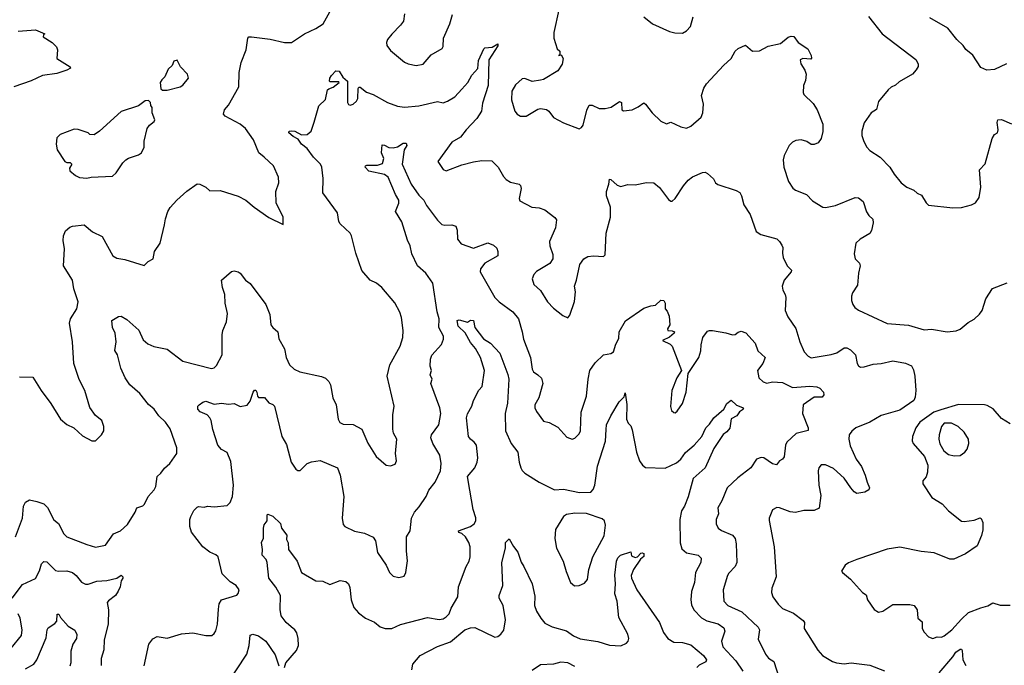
# Model space of a CAD drawing. Extents: x 2133461 to 2293071, y 753526 to 916327.
# Tile 292 of 459: x 2210465 to 2217344, y 882107 to 886614. Entities that reach past the tile are written whole.
import ezdxf

# ---------------------------------------------------------------- set-up
doc = ezdxf.new("R2010")
doc.units = 0

msp = doc.modelspace()

# ---------------------------------------------------------------- linework, layer by layer
at = {"layer": '0CON10XD'}
for points in [[(2210465, 884121.2), (2210557.5, 884117.5), (2210616, 884025), (2210684, 883935), (2210751.2, 883825), (2210795, 883788.8), (2210844.1, 883764.1), (2210905, 883708.8), (2210970, 883675), (2210996.1, 883673.9), (2211037.5, 883715), (2211053.3, 883745), (2211053.3, 883775), (2211040, 883815), (2210995, 883850), (2210955, 883907.5), (2210921.2, 884025), (2210881.3, 884101.3), (2210844, 884215), (2210834, 884365), (2210814.5, 884495.5), (2210821.1, 884525), (2210863.8, 884595), (2210873.5, 884645), (2210843.8, 884735), (2210833.6, 884795), (2210770.7, 884895), (2210777.5, 885015), (2210768.3, 885071.7), (2210771.1, 885105), (2210785, 885141.2), (2210815, 885166), (2210835, 885173.8), (2210915, 885181.2), (2210975, 885132.9), (2211040.8, 885100.8), (2211116, 884965), (2211145, 884949.4), (2211200.3, 884939.7), (2211335, 884897.5), (2211363.9, 884926.1), (2211397.5, 884945), (2211407.5, 884995), (2211446.4, 885053.6), (2211478.3, 885181.7), (2211483.3, 885225), (2211500, 885275), (2211516.4, 885303.6), (2211562.5, 885355), (2211632.3, 885417.7), (2211705, 885468.8), (2211725, 885466.2), (2211765, 885446.2), (2211795, 885420), (2211865, 885421.9), (2211992.7, 885382.7), (2212045, 885353.3), (2212102.5, 885305), (2212205, 885233.8), (2212306.7, 885183.3), (2212306.2, 885235), (2212256.2, 885335), (2212254, 885415), (2212276, 885475), (2212274, 885515), (2212238.8, 885595), (2212174.4, 885654.4), (2212135.6, 885685.6), (2212099.2, 885775), (2212042.5, 885855), (2212006, 885885), (2211901.7, 885941.7), (2211890, 885955), (2211897.5, 885985), (2211923.6, 886016.4), (2211997.5, 886145), (2211998.8, 886245), (2212013.8, 886315), (2212048, 886405), (2212058.8, 886485), (2212066, 886494), (2212085, 886495.7), (2212215, 886478.6), (2212315, 886454), (2212363.9, 886456.1), (2212454.3, 886515.7), (2212535, 886553.8), (2212585, 886586.2), (2212645, 886689.4)], [(2213153.3, 886655), (2213146.7, 886605), (2213126.7, 886575), (2213065.8, 886514.2), (2213036.2, 886475), (2213028.8, 886455), (2213031.2, 886435), (2213055, 886398.8), (2213155, 886316.7), (2213180, 886305), (2213235, 886294.3), (2213285.5, 886304.5), (2213340.5, 886369.5), (2213416.4, 886413.6), (2213423, 886427), (2213425.8, 886485), (2213470, 886585), (2213489.5, 886650.5)], [(2214232.5, 886682.5), (2214198, 886525), (2214196.7, 886485), (2214221.2, 886411.2), (2214240, 886395), (2214240, 886370), (2214230, 886365), (2214248.3, 886368.3), (2214262.5, 886342.5), (2214255.9, 886304.1), (2214225, 886256.7), (2214125, 886197.5), (2214105, 886192.5), (2214045, 886183.8), (2213995, 886203.3), (2213975, 886202.5), (2213929.7, 886160.3), (2213904, 886115), (2213902.5, 886055), (2213924.5, 885974.5), (2213941.2, 885955), (2213965, 885941.2), (2214005, 885940), (2214085, 885988.8), (2214105, 885993.3), (2214145, 885987.5), (2214162.5, 885975), (2214195, 885932.5), (2214265, 885893.3), (2214375, 885852.5), (2214389.5, 885860.5), (2214401.7, 885878.3), (2214427.5, 885982.5), (2214445, 886016.7), (2214465, 886018), (2214513.4, 885993.4), (2214555.6, 885994.4), (2214596.8, 886003.2), (2214655, 886042.5), (2214670, 886035), (2214672.5, 885985), (2214685, 885977.5), (2214745, 885983.8), (2214787.5, 886005), (2214825, 886033.3), (2214838.8, 886025), (2214883.7, 885963.7), (2214945, 885906.2), (2214985, 885886.7), (2215015, 885898), (2215045.6, 885885.6), (2215085, 885866.7), (2215125, 885856.7), (2215155, 885870), (2215227.3, 885932.7), (2215238.8, 885965), (2215243.8, 886025), (2215230, 886085), (2215244.6, 886135.4), (2215264.6, 886165.4), (2215382.5, 886295), (2215435.6, 886344.4), (2215464.2, 886395), (2215485, 886414.3), (2215536.2, 886436.2), (2215585, 886393.8), (2215635, 886396.7), (2215695, 886430), (2215781.7, 886448.3), (2215835, 886491.2), (2215855, 886500), (2215875, 886496.2), (2215905, 886454), (2215971.2, 886411.2), (2215996.2, 886365), (2215997.5, 886345), (2215991.7, 886338.3), (2215936.4, 886343.6), (2215917.5, 886335), (2215923.8, 886305), (2215951.2, 886261.2), (2215960, 886235), (2215955, 886190), (2215941.2, 886155), (2215940, 886105), (2215945, 886092.5), (2216008.8, 886028.8), (2216036, 885985), (2216077.5, 885885), (2216077, 885833), (2216064, 885785), (2216043.3, 885755), (2216015, 885742), (2215995, 885744), (2215965, 885762.9), (2215925, 885775.5), (2215888.3, 885771.7), (2215865, 885759.2), (2215841.4, 885735), (2215805.8, 885665), (2215800.6, 885635), (2215803.8, 885583.8), (2215836, 885485), (2215867.3, 885437.3), (2215885, 885424), (2215962.5, 885395), (2216005, 885350), (2216076.4, 885306.4), (2216095, 885303.8), (2216165, 885317.1), (2216303.6, 885373.6), (2216325, 885371.2), (2216359.2, 885345), (2216382.3, 885272.3), (2216397.1, 885247.1), (2216425, 885222.5), (2216428.8, 885195), (2216417.4, 885142.6), (2216405, 885121.2), (2216337.7, 885082.3), (2216306.7, 885055), (2216295, 884980)], [(2214825, 886633.3), (2214887.5, 886585), (2215005, 886531.2), (2215042.3, 886522.3), (2215095, 886521.2)], [(2215095, 886521.2), (2215125, 886536.7), (2215152.3, 886567.7), (2215171.4, 886635)], [(2216395.7, 886635.7), (2216490, 886515), (2216726.4, 886336.4), (2216742.5, 886305), (2216741.7, 886288.3), (2216727.5, 886265), (2216702.5, 886235), (2216609.5, 886180.5), (2216585, 886156.7), (2216555, 886143.3), (2216533.3, 886125), (2216465, 886042.5), (2216452, 885988), (2216413.8, 885965), (2216366, 885895), (2216350, 885835), (2216350, 885805), (2216362, 885765), (2216384, 885725), (2216405, 885701.2), (2216476.2, 885655), (2216543.8, 885585), (2216573.8, 885535), (2216623.3, 885475), (2216663.3, 885445), (2216712.5, 885425), (2216735, 885403.3), (2216765, 885390), (2216797.5, 885335), (2216815, 885320), (2216985, 885300)], [(2217360, 886305), (2217275, 886266.2), (2217221.7, 886261.7), (2217180.5, 886280.5), (2217125, 886366.7), (2217075, 886406.2), (2217058, 886435), (2217012, 886475), (2216948.8, 886555), (2216825, 886626.7)], [(2210455, 886533.3), (2210575, 886544), (2210640, 886515), (2210631.7, 886508.3), (2210630, 886495), (2210693.3, 886455), (2210723.3, 886425), (2210730, 886405), (2210725, 886342.5), (2210817.5, 886285), (2210820, 886275), (2210795, 886262), (2210725, 886238.1), (2210625, 886224.4), (2210545, 886187.1), (2210425, 886145.4)], [(2211404.5, 883894.5), (2211365, 883927.5), (2211304.1, 884004.1), (2211234.7, 884064.7), (2211201.9, 884115), (2211171.2, 884181.2), (2211149.4, 884275), (2211130, 884305), (2211140, 884365), (2211132.5, 884425), (2211114, 884465), (2211110, 884515), (2211155, 884543.3), (2211175, 884543.8), (2211215, 884521.2), (2211297, 884447), (2211329.2, 884379.2), (2211361.5, 884351.5), (2211402.8, 884332.8), (2211495, 884313.1), (2211605, 884230.6), (2211805, 884178), (2211825, 884183.8), (2211840.3, 884199.7), (2211879.2, 884275), (2211880.8, 884415), (2211884.5, 884445), (2211910.5, 884505), (2211916.6, 884563.4), (2211900.9, 884635), (2211899.4, 884695), (2211882.9, 884745), (2211876.2, 884795), (2211945, 884856.2), (2211965, 884861.4), (2211991.2, 884855), (2212005.8, 884845), (2212044.2, 884795), (2212075, 884771.4), (2212185.3, 884625.3), (2212213.5, 884555), (2212220, 884485), (2212234, 884465), (2212269.2, 884435), (2212275.6, 884385.6), (2212316.4, 884316.4), (2212328, 884255), (2212350, 884205), (2212383.4, 884173.4), (2212423.3, 884155), (2212574.2, 884124.2), (2212602.3, 884112.3), (2212625, 884088.8), (2212637.5, 884065), (2212654.2, 883975), (2212675.7, 883925.7), (2212690, 883825), (2212701.7, 883801.7), (2212725, 883790), (2212795, 883788), (2212856.1, 883756.1), (2212897.6, 883657.6), (2212955, 883563.8), (2213025, 883503.3), (2213055, 883500), (2213089.3, 883510.7), (2213098.8, 883535), (2213090.6, 883585), (2213101.4, 883685), (2213078, 883728), (2213072.2, 883755), (2213072, 883855), (2213081.4, 883915), (2213033.1, 884125), (2213052.5, 884205), (2213122.5, 884335), (2213141.4, 884395), (2213144.3, 884445), (2213132.5, 884535), (2213121.4, 884571.4), (2213086.6, 884636.6), (2212995.5, 884745.5), (2212957.5, 884775), (2212915, 884796.7), (2212855, 884863.3), (2212812.9, 884985), (2212783.8, 885105), (2212773.3, 885125), (2212705, 885190), (2212695.9, 885205.9), (2212685.7, 885265.7), (2212584.3, 885405), (2212585.8, 885505), (2212577.1, 885585), (2212568.1, 885605), (2212517.1, 885655), (2212474, 885715), (2212435, 885744.3), (2212410.5, 885780.5), (2212375, 885798.6), (2212346.7, 885825), (2212347.5, 885835), (2212365, 885838.6), (2212386.7, 885835), (2212435, 885811.4), (2212475, 885813.3), (2212502, 885835), (2212522.3, 885897.7), (2212555, 886013.3), (2212602, 886058), (2212616.4, 886123.6), (2212625, 886132.5), (2212656.1, 886143.9), (2212697.5, 886175), (2212695, 886180), (2212635, 886180), (2212630, 886185), (2212632.5, 886205), (2212644, 886225), (2212675, 886256.7), (2212696.7, 886255), (2212722.3, 886212.3), (2212756, 886185), (2212756.4, 886036.4), (2212762.3, 886022.3), (2212775, 886018), (2212795, 886023.8), (2212819.5, 886045), (2212828.6, 886065), (2212830, 886135), (2212835, 886143.3), (2212845, 886144), (2212888.8, 886108.8), (2212935, 886092.9), (2213035, 886037.1), (2213105, 886011.4), (2213155, 886002.9), (2213255, 886012.2), (2213385, 886042.9), (2213425, 886034.3), (2213453.8, 886045), (2213505, 886076.5), (2213555, 886129.1), (2213595.5, 886175), (2213624.1, 886225.9), (2213666.2, 886273.8), (2213671.7, 886328.3), (2213708.1, 886411.9), (2213715, 886418), (2213766.5, 886423.5), (2213805.8, 886445), (2213805, 886432), (2213743.5, 886335), (2213738.9, 886155), (2213698.3, 886031.7), (2213691.9, 885975), (2213660, 885925), (2213583.8, 885846.2), (2213545.8, 885795), (2213485, 885758.8), (2213387.5, 885625), (2213425, 885568.8), (2213445, 885558.6), (2213555, 885600.8), (2213635, 885622.5), (2213695, 885630.8), (2213765, 885628), (2213807.5, 885585), (2213845, 885518.8), (2213865, 885498), (2213895, 885480.8), (2213955, 885466.2), (2213965, 885457.5), (2213970, 885435), (2213956.1, 885366.1), (2213960.3, 885350.3), (2214042.5, 885305), (2214095, 885300), (2214135, 885285.8), (2214203.1, 885233.1), (2214216.2, 885216.2), (2214209.5, 885160.5), (2214167.5, 885065), (2214168.9, 885035), (2214189.2, 884975), (2214190, 884945), (2214168.3, 884911.7), (2214075, 884855.7), (2214058, 884835), (2214046, 884805), (2214057.5, 884765), (2214103.4, 884723.4), (2214153.7, 884643.7), (2214195, 884600.8), (2214259.5, 884549.5), (2214295, 884532.5), (2214308.8, 884551.2), (2214342.7, 884647.3), (2214349.2, 884715), (2214341.4, 884755), (2214356.4, 884796.4), (2214378.8, 884905), (2214406.1, 884943.9), (2214435, 884960), (2214475, 884966.7), (2214545, 884960), (2214556.9, 884973.1), (2214563.3, 885125), (2214592.1, 885235), (2214593.6, 885305), (2214565.6, 885385.6), (2214565.5, 885415), (2214581.1, 885465), (2214585, 885500), (2214595, 885498.8), (2214638.9, 885458.9), (2214665, 885450.5), (2214715, 885463.5), (2214765, 885460.8), (2214845, 885478.8), (2214895, 885476.2), (2214935, 885443.3), (2214998.3, 885358.3), (2215015, 885346.7), (2215025, 885347.5), (2215045, 885366.7), (2215102.5, 885455), (2215135.8, 885495), (2215165, 885516.7), (2215235, 885546.9), (2215255, 885550), (2215271.1, 885541.1), (2215312.1, 885502.1), (2215325.6, 885475), (2215343.6, 885463.6), (2215471.5, 885421.5), (2215497.1, 885407.1), (2215509.2, 885385), (2215525, 885322.5), (2215570, 885255), (2215611.2, 885135), (2215644.5, 885114.5), (2215755, 885083.8), (2215775, 885066.7), (2215791.2, 885041.2), (2215797.5, 885025), (2215794.6, 884985.4), (2215800, 884955), (2215826.9, 884896.9), (2215858, 884865), (2215856, 884855), (2215805.8, 884795), (2215792.5, 884755), (2215796, 884725), (2215814.2, 884695), (2215818.6, 884675), (2215813.3, 884585), (2215830.9, 884540.9), (2215887.6, 884457.6), (2215916.1, 884366.1), (2215945.9, 884295.9), (2215973.3, 884265), (2215995, 884252.5), (2216135.8, 884275.8), (2216175, 884289.2), (2216225, 884322.9), (2216245, 884324.4), (2216269.4, 884309.4), (2216304, 884275), (2216315.8, 884215), (2216325, 884198.8), (2216339.5, 884189.5), (2216365, 884190.6), (2216428.3, 884208.3), (2216485, 884213.3), (2216565, 884233.1), (2216655, 884216.2), (2216695, 884197.5), (2216710.1, 884170.1), (2216720.2, 884125), (2216726.8, 884025), (2216721.3, 883978.7), (2216711.9, 883955), (2216615, 883888.5), (2216485, 883850), (2216405, 883804.6), (2216306.2, 883765), (2216278.9, 883741.1), (2216260.8, 883715), (2216257.5, 883685), (2216268.3, 883638.3), (2216308.8, 883545), (2216346.7, 883495), (2216373.3, 883435), (2216386.7, 883385), (2216402.5, 883345), (2216398.8, 883331.2), (2216370, 883315), (2216315, 883307.5), (2216295, 883319.2), (2216272.9, 883345), (2216224.5, 883414.5), (2216150.3, 883480.3), (2216095, 883505.8), (2216065, 883506), (2216048, 883485), (2216043.1, 883465), (2216047.5, 883365), (2216062.7, 883292.7), (2216051.2, 883205), (2216015, 883188.9), (2215945, 883188.9), (2215885, 883173.8), (2215849.5, 883179.5), (2215775, 883207.5), (2215755, 883208), (2215725, 883192.5), (2215702.5, 883135), (2215702.7, 883117.3), (2215736.7, 882935), (2215750, 882725), (2215720, 882645), (2215716.9, 882615), (2215728.1, 882585), (2215764.6, 882534.6), (2215794, 882504), (2215871.3, 882471.3), (2215939.3, 882419.3), (2215947.5, 882405), (2215946.7, 882365), (2216042.4, 882212.4), (2216075, 882175.8), (2216143.6, 882133.6), (2216172.5, 882125), (2216225, 882116.9), (2216275, 882123.3), (2216405, 882108), (2216508.5, 882068.5)], [(2211462.5, 886122.5), (2211495, 886123.3), (2211587.5, 886145), (2211605, 886156.7), (2211643.8, 886205), (2211637.5, 886235), (2211590, 886285), (2211565, 886332.5), (2211542.5, 886325), (2211530, 886295), (2211501.7, 886268.3), (2211480, 886215), (2211457.5, 886195), (2211447.5, 886175), (2211451.7, 886131.7), (2211462.5, 886122.5)], [(2210935, 885508.8), (2210965, 885513.8), (2211115, 885521.2), (2211140, 885545), (2211186.7, 885615), (2211206.7, 885635), (2211225, 885648), (2211295, 885671.2), (2211315.6, 885684.4), (2211334, 885725), (2211334.2, 885765.8), (2211356.2, 885855), (2211371.7, 885878.3), (2211405, 885903.3), (2211408.8, 885915), (2211390, 885965), (2211391.7, 886001.7), (2211382.5, 886015), (2211380, 886035), (2211365, 886050), (2211343, 886047), (2211296.4, 886013.6), (2211175, 885974), (2211022.5, 885835), (2210985, 885810), (2210955, 885812.5), (2210943.6, 885823.6), (2210875, 885848.8), (2210845, 885850), (2210748.3, 885811.7), (2210725, 885790), (2210720, 885745), (2210727.5, 885705), (2210780, 885625), (2210795, 885617.5), (2210817, 885617), (2210830, 885605), (2210813, 885577), (2210815, 885560), (2210855, 885527.5), (2210883.6, 885513.6), (2210935, 885508.8)], [(2216985, 885300), (2217045, 885304), (2217115, 885321.2), (2217143.6, 885336.4), (2217167.7, 885372.3), (2217181.2, 885445), (2217171.2, 885565), (2217211.7, 885608.3), (2217260, 885785), (2217275, 885812.5), (2217297.5, 885825), (2217301.2, 885845), (2217293.8, 885896.2), (2217300, 885915), (2217325, 885916.7), (2217395, 885887.5)], [(2211335, 882102.5), (2211367.8, 882255), (2211395, 882292.9), (2211425, 882308.1), (2211495, 882297.5), (2211595, 882327.8), (2211675, 882333.3), (2211765, 882316), (2211807.5, 882315), (2211825, 882328.8), (2211835, 882347.5), (2211846.7, 882395), (2211855, 882500), (2211858.9, 882535), (2211875.6, 882564.4), (2211982.3, 882597.7), (2211991.7, 882608.3), (2211998, 882635), (2211978.8, 882665), (2211935, 882690.8), (2211879.4, 882745), (2211851.2, 882865), (2211835, 882879.2), (2211795, 882896.7), (2211744.5, 882934.5), (2211665, 883036.7), (2211654.2, 883075), (2211654.2, 883125), (2211660.8, 883145), (2211683, 883187), (2211705, 883211.2), (2211715, 883216), (2211755, 883211.2), (2211777, 883217), (2211823.6, 883213.6), (2211915, 883221.5), (2211936.9, 883243.1), (2211952.1, 883285), (2211959.6, 883365), (2211940.3, 883530.3), (2211915, 883592), (2211874.4, 883614.4), (2211848.8, 883645), (2211814.3, 883754.3), (2211804.2, 883815), (2211794, 883835), (2211775, 883855.6), (2211726.7, 883876.7), (2211710.9, 883895), (2211710, 883915), (2211720, 883925), (2211745, 883944.5), (2211765, 883950.8), (2211825, 883929.1), (2211875, 883936.9), (2211925, 883930), (2211963.9, 883933.9), (2212005, 883913.3), (2212055, 883922.5), (2212075, 883950), (2212096.7, 884015), (2212105, 884026.7), (2212115, 884027.5), (2212123.3, 884015), (2212126.2, 883985), (2212135, 883976.2), (2212175.7, 883975.7), (2212205, 883940), (2212235, 883928.8), (2212245.7, 883915.7), (2212297.1, 883705), (2212328.7, 883648.7), (2212362.9, 883525), (2212395, 883476.2), (2212407.7, 883467.7), (2212425, 883466.2), (2212475, 883516.9), (2212505, 883528.1), (2212565, 883536.9), (2212685, 883486), (2212705.6, 883435), (2212730, 883285), (2212718.6, 883135), (2212725, 883090), (2212736.8, 883076.8), (2212805, 883044.4), (2212875, 883029.5), (2212935, 883001.2), (2212951.2, 882975), (2212964.5, 882894.5), (2213026, 882805), (2213048.8, 882755), (2213075, 882730), (2213115, 882720), (2213150.7, 882729.3), (2213163.8, 882755), (2213174.2, 882835.8), (2213167.1, 882905), (2213167.3, 883005), (2213192.7, 883045), (2213203.5, 883135), (2213223.3, 883176.7), (2213256.9, 883213.1), (2213305.6, 883285), (2213325, 883330), (2213368, 883385), (2213405.8, 883465), (2213410, 883515), (2213400, 883575), (2213351.9, 883655), (2213338.5, 883695), (2213342.9, 883715), (2213393.3, 883785), (2213407.5, 883865), (2213400.8, 883905), (2213338, 884075), (2213348, 884105), (2213334.2, 884135), (2213341.4, 884165), (2213334.4, 884195), (2213334.5, 884244.5), (2213345, 884272), (2213413.2, 884346.8), (2213426.6, 884383.4), (2213426.9, 884405), (2213394.6, 884465), (2213395.8, 884525), (2213382.9, 884575), (2213352, 884775), (2213302.9, 884845), (2213244.8, 884894.8), (2213205, 884980.8), (2213192.7, 885035), (2213174.6, 885075), (2213135, 885202.5), (2213090.8, 885275), (2213115, 885333.3), (2213114.3, 885355), (2213090, 885395), (2213040.4, 885515), (2213015, 885534.6), (2212905, 885556), (2212878.2, 885585), (2212881.9, 885595), (2212891.8, 885598.2), (2212965, 885598.9), (2212999.2, 885610.8), (2213009.6, 885645), (2212992.3, 885685), (2212998.8, 885741.2), (2213015, 885738.9), (2213045, 885721.1), (2213075, 885719.4), (2213105, 885726.9), (2213145, 885752.1), (2213165, 885752.2), (2213169.7, 885735), (2213152.5, 885705), (2213136.7, 885605), (2213200.6, 885465), (2213255, 885389.2), (2213288.9, 885355), (2213308.2, 885318.2), (2213385, 885214.2), (2213414.5, 885184.5), (2213435, 885179.2), (2213485, 885181.2), (2213511.7, 885171.7), (2213522, 885145), (2213525, 885082.5), (2213549.1, 885049.1), (2213635, 885019.2), (2213736.2, 885056.2), (2213775, 885040), (2213798.3, 885018.3), (2213806.2, 884995), (2213806.7, 884965), (2213715, 884915.6), (2213684.6, 884875.4), (2213683.3, 884855), (2213784.1, 884675), (2213815, 884645.4), (2213911.4, 884575), (2213950, 884525), (2213976.7, 884435), (2213984.6, 884384.6), (2214034.3, 884255), (2214045.5, 884175.5), (2214056, 884155), (2214085.5, 884135.5), (2214110.9, 884110.9), (2214119.4, 884075), (2214093.3, 883975), (2214064, 883925), (2214064.2, 883905), (2214075, 883880), (2214125, 883811.2), (2214165, 883801.2), (2214225, 883768.8), (2214288.8, 883698.8), (2214325, 883686.2), (2214345, 883693.8), (2214375, 883723.8), (2214382.5, 883745), (2214388.9, 883875), (2214424.5, 883985), (2214436.9, 884105), (2214449.2, 884165), (2214485, 884218), (2214544.4, 884275.6), (2214596.5, 884283.5), (2214615, 884296), (2214631.2, 884348.8), (2214652.4, 884387.6), (2214653.3, 884435), (2214698.7, 884511.3), (2214825, 884599.2), (2214875, 884617.5), (2214908.3, 884621.7), (2214945, 884656.7), (2214966.7, 884655), (2214976, 884635), (2214976.1, 884596.1), (2214989.7, 884579.7), (2215003.3, 884545), (2215008, 884485), (2214991.2, 884455), (2214993.8, 884445), (2215025, 884442.9), (2215040, 884435), (2215037.5, 884425), (2215005, 884397.5), (2214957.5, 884375), (2215009.7, 884349.7), (2215024.2, 884335), (2215088.8, 884165), (2215056, 884115), (2215020.8, 884025), (2215012.7, 883912.7), (2215020, 883885), (2215035, 883872.5), (2215045, 883870), (2215059.5, 883880.5), (2215095.8, 883935), (2215122.5, 884015), (2215136.7, 884143.3), (2215209.5, 884255), (2215225, 884302.5), (2215226.7, 884345), (2215237.5, 884395), (2215270.9, 884439.1), (2215285, 884445.5), (2215306.7, 884445), (2215398.5, 884428.5), (2215445, 884413.2), (2215465, 884416.5), (2215485, 884433.3), (2215505, 884440.6), (2215538.3, 884428.3), (2215605, 884356.7), (2215623.2, 884303.2), (2215673.8, 884255), (2215658, 884215), (2215620, 884165), (2215629.4, 884115), (2215658.8, 884085), (2215685, 884076.9), (2215725, 884085.7), (2215795, 884080.6), (2215865, 884047.1), (2215985, 884056.7), (2216035, 884050), (2216055, 884042.2), (2216080.6, 884015), (2216082.9, 883995), (2216070.9, 883979.1), (2216015, 883980), (2215940, 883925), (2215935.6, 883865.6), (2215974, 883765), (2215974, 883746), (2215890, 883725), (2215825.6, 883664.4), (2215815.8, 883645), (2215807.5, 883562.5), (2215795, 883546.2), (2215773.3, 883535), (2215753, 883507), (2215725, 883514), (2215665, 883555.8), (2215645, 883558), (2215613.8, 883545), (2215574, 883485), (2215483.2, 883416.8), (2215407.1, 883345), (2215371.9, 883255), (2215343.6, 883206.4), (2215347.8, 883165), (2215331.4, 883125), (2215331.4, 883095), (2215345.5, 883065.5), (2215367.6, 883047.6), (2215446, 883016), (2215463.1, 882993.1), (2215470.8, 882955), (2215475.5, 882824.5), (2215465, 882796.2), (2215418.7, 882751.3), (2215410, 882735), (2215379.5, 882635), (2215384.4, 882555), (2215412, 882525), (2215509.6, 882479.6), (2215625, 882374.2), (2215634.4, 882355), (2215625, 882290), (2215675.8, 882185), (2215697.6, 882157.6), (2215733.4, 882133.4), (2215794.5, 881944.5)], [(2216295, 884980), (2216303.3, 884945), (2216333.6, 884913.6), (2216336.7, 884895), (2216326, 884845), (2216319.7, 884760.3), (2216285, 884706.7), (2216278, 884685), (2216276.2, 884655), (2216286, 884625), (2216300, 884605), (2216325, 884585.8), (2216525, 884492.5), (2216675, 884482.5), (2216785, 884449.2), (2216835, 884452.9), (2216945, 884436.2), (2217008, 884442), (2217035, 884454.4), (2217090.9, 884499.1), (2217135, 884524.4), (2217172, 884558), (2217189.2, 884585), (2217216, 884665), (2217261.7, 884738.3), (2217365, 884776.2)], [(2212315, 882092.5), (2212325, 882123.3), (2212398.7, 882211.3), (2212413.3, 882245), (2212412.2, 882295), (2212402.8, 882332.8), (2212388.6, 882355), (2212362.9, 882375), (2212326.9, 882406.9), (2212292.3, 882452.3), (2212286.3, 882496.3), (2212287.3, 882595), (2212255, 882652.5), (2212206, 882715), (2212193.3, 882825), (2212186.7, 882845), (2212160, 882875), (2212161.2, 882915), (2212153.8, 882965), (2212170, 882995), (2212168, 883065), (2212172.9, 883087.1), (2212193.3, 883115), (2212193.3, 883156.7), (2212198.3, 883161.7), (2212235, 883147.1), (2212287.9, 883097.9), (2212295, 883064), (2212332, 883015), (2212330, 882985), (2212342, 882962), (2212344.4, 882915), (2212404.4, 882835), (2212435, 882754), (2212535, 882696.2), (2212584.1, 882694.1), (2212631.7, 882671.7), (2212705, 882698.8), (2212745, 882692.5), (2212763.3, 882675), (2212771.2, 882651.2), (2212782.1, 882565), (2212800.2, 882510.2), (2212833.2, 882473.2), (2212881.2, 882435), (2212945, 882408), (2212984.5, 882374.5), (2213020, 882365), (2213065.7, 882364.3), (2213125, 882390.8), (2213315, 882440), (2213395, 882425.8), (2213425, 882431.4), (2213446, 882445), (2213465, 882466.7), (2213479.2, 882505), (2213527.5, 882585), (2213530.8, 882655), (2213585, 882797.5), (2213605.8, 882834.2), (2213612, 882865), (2213613.8, 882935), (2213604, 882965), (2213580.8, 883005), (2213555, 883027.1), (2213533.8, 883035), (2213532, 883045), (2213615, 883075.5), (2213640.6, 883095), (2213651.4, 883115), (2213652.7, 883137.3), (2213633.6, 883195), (2213610.7, 883330.7), (2213593.9, 883425), (2213644.4, 883485), (2213662.2, 883525), (2213665.5, 883554.5), (2213656.1, 883645), (2213641.5, 883665), (2213614.4, 883685), (2213601.9, 883705), (2213587.8, 883835), (2213595, 883863.3), (2213624.2, 883915), (2213635, 883956.7), (2213672.5, 884027.5), (2213697.7, 884052.3), (2213713.1, 884165), (2213684.4, 884255), (2213649.8, 884319.8), (2213615, 884361.1), (2213578.1, 884428.1), (2213530, 884475), (2213521.2, 884515), (2213535, 884519.2), (2213595, 884501.9), (2213615, 884516.5), (2213635, 884514), (2213645.6, 884465.6), (2213705, 884386.7), (2213753.8, 884355), (2213820, 884285), (2213876.7, 884136.7), (2213882.5, 884105), (2213872.4, 883937.6), (2213856.9, 883865), (2213859.1, 883745), (2213898.5, 883655), (2213946.7, 883595), (2213954.6, 883525), (2213966.2, 883486.2), (2213976.3, 883466.3), (2213995, 883449.2), (2214095, 883386.2), (2214203, 883333), (2214265.8, 883335.8), (2214376.1, 883313.9), (2214455, 883316.2), (2214472.5, 883335), (2214484.3, 883365), (2214502.6, 883497.4), (2214559.2, 883670.8), (2214564, 883754), (2214565.6, 883785), (2214595, 883848), (2214654.6, 883945.4), (2214688.3, 883981.7), (2214695, 884010), (2214707.4, 883927.4), (2214704.4, 883824.4), (2214716.7, 883796.7), (2214735, 883780), (2214745, 883750), (2214773.9, 883596.1), (2214796, 883535), (2214816.2, 883505), (2214837.7, 883487.7), (2214975, 883483.3), (2215055, 883521.5), (2215085, 883545.5), (2215117.8, 883592.2), (2215178.7, 883645), (2215230.9, 883705), (2215258.5, 883765), (2215285, 883791.5), (2215314.8, 883835.2), (2215385.7, 883894.3), (2215405, 883935.8), (2215435, 883957.5), (2215473.5, 883923.5), (2215515, 883907.8), (2215522, 883895), (2215495, 883875.7), (2215475, 883848), (2215435, 883826.7), (2215426.8, 883763.2), (2215405, 883736), (2215381.4, 883718.6), (2215315, 883620.6), (2215254.3, 883485), (2215169.7, 883410.3), (2215135, 883284), (2215111.1, 883218.9), (2215089.4, 883185), (2215076.9, 883125), (2215080.9, 882960.9), (2215090.7, 882920.7), (2215125, 882892.9), (2215205, 882876.9), (2215225.7, 882855), (2215223.1, 882825), (2215187.8, 882755), (2215180, 882685), (2215157.9, 882622.1), (2215154.4, 882565), (2215159.3, 882529.3), (2215175.6, 882495), (2215229.4, 882439.4), (2215265, 882416.8), (2215345, 882397.3), (2215385, 882368), (2215392.9, 882345), (2215369.6, 882275), (2215377.1, 882235), (2215468.8, 882138.8), (2215517.7, 882065)], [(2210436, 883005), (2210485.6, 883135), (2210491.1, 883218.9), (2210505, 883246), (2210535, 883261.2), (2210585, 883250), (2210635, 883234), (2210659.7, 883209.7), (2210705, 883123.3), (2210736.4, 883096.4), (2210773.8, 883025), (2210795, 883003.8), (2210935, 882949.4), (2210995, 882932.5), (2211066, 882945), (2211122, 883025), (2211170, 883045), (2211219.1, 883090.9), (2211272, 883175), (2211285, 883206.7), (2211325, 883220), (2211337.9, 883232.1), (2211364.2, 883285), (2211405, 883331.2), (2211415.7, 883355.7), (2211426.9, 883425), (2211452.1, 883447.9), (2211476.4, 883483.6), (2211514.2, 883515), (2211564.1, 883585.9), (2211564.1, 883624.1), (2211516.8, 883756.8), (2211484, 883805), (2211437.6, 883847.6), (2211404.5, 883894.5)], [(2217385, 883791.8), (2217325, 883829.4), (2217266.3, 883896.4), (2217225, 883920.5), (2217205, 883925.5), (2217025, 883927.8), (2216901.6, 883891.6), (2216851.2, 883875), (2216754.3, 883805), (2216726.2, 883763.8), (2216701.9, 883705), (2216700.6, 883675), (2216708.6, 883655), (2216786.2, 883565), (2216810.9, 883505), (2216808.5, 883455), (2216797.4, 883422.6), (2216776.2, 883395), (2216774.2, 883374.2), (2216837.9, 883277.9), (2216911.2, 883235), (2216954.6, 883184.6), (2217045, 883113.3), (2217065, 883110), (2217135, 883121.2), (2217175, 883137.5), (2217183, 883133), (2217193.8, 883105), (2217193.6, 883053.6), (2217185.8, 883014.2), (2217155, 882940), (2217074.4, 882885.6), (2216992.1, 882847.9), (2216965, 882847.8), (2216855, 882893.3), (2216762.6, 882902.6), (2216615, 882932.5), (2216525, 882918.8), (2216315, 882846.7), (2216255, 882822.5), (2216232.5, 882805), (2216207.5, 882765), (2216213.3, 882755), (2216269.5, 882709.5), (2216353.3, 882615), (2216379.2, 882599.2), (2216388.8, 882565), (2216436.1, 882496.1), (2216465, 882478.8), (2216495, 882483.8), (2216565, 882530.8), (2216685, 882531.2), (2216713.6, 882523.6), (2216736.7, 882495), (2216740, 882435), (2216769.5, 882409.5), (2216771.2, 882365), (2216785, 882337.5), (2216813.8, 882305), (2216845, 882294.2), (2216875, 882306.7), (2216905, 882304), (2216925, 882312), (2216976.7, 882355), (2217045, 882430), (2217095.3, 882474.7), (2217180.7, 882509.3), (2217228.8, 882521.2), (2217265, 882543.3), (2217316.4, 882526.4), (2217385, 882526.2)], [(2216995, 883569.5), (2217035, 883572.5), (2217068.8, 883595), (2217084, 883615), (2217096, 883655), (2217093.8, 883685), (2217064, 883735), (2217022.5, 883775), (2216976.3, 883796.3), (2216925, 883796.9), (2216905.5, 883775), (2216888.9, 883715), (2216886.5, 883685), (2216895, 883652.9), (2216923.1, 883605), (2216955, 883579.1), (2216995, 883569.5)], [(2214342.7, 882662.7), (2214375, 882664), (2214410.7, 882679.3), (2214433.3, 882705), (2214442.5, 882775), (2214470, 882865), (2214549.5, 883010.5), (2214557.5, 883085), (2214552.2, 883115), (2214535, 883130.4), (2214425, 883165.8), (2214345, 883170), (2214285, 883160), (2214264.4, 883145.6), (2214209.2, 883055), (2214203.4, 882993.4), (2214215.6, 882925), (2214262, 882835), (2214282.7, 882762.7), (2214313.8, 882685), (2214342.7, 882662.7)], [(2213204.6, 882075.4), (2213211.9, 882115), (2213263.5, 882176.5), (2213385, 882237.8), (2213475, 882270), (2213576.2, 882353.8), (2213615, 882369.6), (2213645, 882370), (2213785, 882304.3), (2213805, 882307.5), (2213828, 882325), (2213847.5, 882352.5), (2213858.9, 882425), (2213844.2, 882525), (2213815.7, 882575), (2213815.8, 882595), (2213840.5, 882665), (2213834.5, 882825), (2213858.8, 882925), (2213858.8, 882965), (2213885, 882990), (2213915, 882936.2), (2213946.3, 882896.3), (2213968, 882828), (2213987.2, 882797.2), (2214046.9, 882675), (2214065, 882590), (2214062.9, 882525), (2214076.4, 882485), (2214105.3, 882435.3), (2214135, 882401.9), (2214184.6, 882374.6), (2214285, 882347.1), (2214335, 882311.9), (2214382.2, 882292.2), (2214504.3, 882274.3), (2214587.1, 882247.1), (2214665, 882242.7), (2214705, 882260.6), (2214716.4, 882275), (2214720.7, 882295), (2214715.2, 882325.2), (2214651.8, 882441.8), (2214640, 882555), (2214622.5, 882605), (2214628.5, 882675), (2214622.6, 882737.4), (2214634.2, 882834.2), (2214645, 882856.7), (2214664.1, 882875.9), (2214735, 882900), (2214740.7, 882870.7), (2214765, 882860), (2214782.5, 882865), (2214805, 882890), (2214815, 882893.3), (2214825, 882887.5), (2214825, 882867.5), (2214801.7, 882848.3), (2214754.5, 882775.5), (2214738, 882735), (2214738.8, 882715), (2214776, 882635), (2214935, 882406.7), (2214962.5, 882335), (2214994.5, 882294.5), (2215035, 882268), (2215095.8, 882265.8), (2215155, 882250), (2215242, 882175), (2215263.8, 882145), (2215258.3, 882131.7), (2215212.2, 882107.8), (2215197.2, 882092.8)], [(2210412.1, 882575), (2210485, 882670), (2210576.8, 882713.2), (2210605, 882766.7), (2210618.6, 882815), (2210635, 882831.4), (2210655, 882830), (2210715, 882768.1), (2210736.6, 882763.4), (2210795, 882765.6), (2210835, 882754.4), (2210860.6, 882735), (2210897.9, 882687.9), (2210925, 882672.5), (2210945, 882673.1), (2211005, 882693.5), (2211075, 882699.5), (2211145, 882715.8), (2211175.5, 882735.5), (2211186, 882725), (2211185.7, 882715), (2211174.3, 882695.7), (2211168.6, 882655), (2211154.5, 882625.5), (2211135.4, 882594.6), (2211085, 882558), (2211076, 882545), (2211085.6, 882495), (2211082.7, 882395), (2211055.6, 882285), (2211054.4, 882215), (2211035.6, 882155), (2211034.2, 882105)], [(2210405, 882225.7), (2210478.5, 882315), (2210482.2, 882355), (2210468.5, 882435), (2210455, 882465.7)], [(2210505, 882082.9), (2210565, 882114.5), (2210586.4, 882145), (2210650.2, 882299.8), (2210657.1, 882355), (2210665, 882367.5), (2210712.1, 882397.9), (2210724.2, 882415), (2210727.5, 882465), (2210738, 882465), (2210750.9, 882440.9), (2210805, 882380), (2210851.7, 882351.7), (2210865, 882322.5), (2210863.1, 882295), (2210837.5, 882255), (2210823.5, 882205), (2210822.2, 882125), (2210815, 882101.2)], [(2211907.3, 881965), (2212051.5, 882185), (2212067.8, 882245), (2212075, 882316.7), (2212095, 882323.8), (2212135, 882312.5), (2212184.2, 882275), (2212249.8, 882179.8), (2212275, 882102.5)], [(2216888.9, 882055), (2216984.4, 882165), (2217005, 882198.9), (2217035, 882218.6), (2217045, 882218.8), (2217050.5, 882210.5), (2217055.7, 882145), (2217075.8, 882105)], [(2214345, 882099.6), (2214295, 882125.3), (2214245, 882129.2), (2214194, 882116), (2214105, 882110), (2214045, 882070.6)]]:
    msp.add_lwpolyline(points, dxfattribs=at)

doc.saveas('drawing.dxf')
